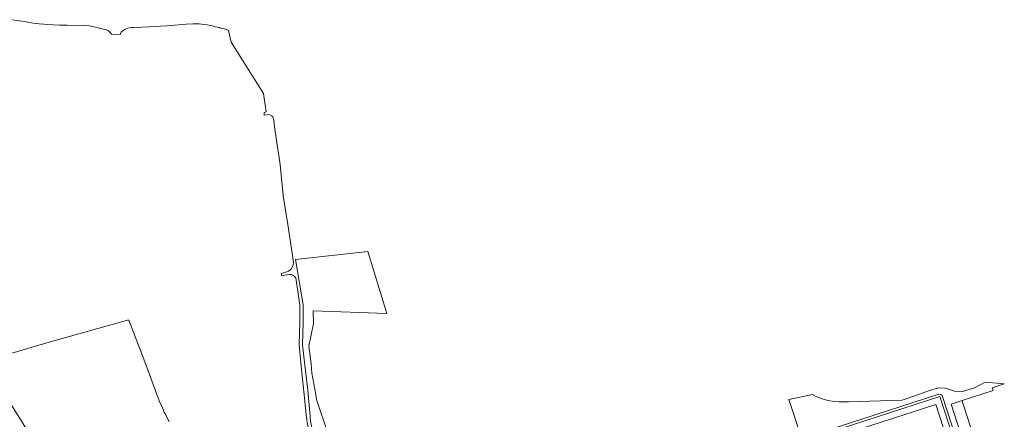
# Model space of a CAD drawing. Header units: metres. Extents: x 140853 to 145288, y 474558 to 480269.
# Tile 427 of 428: x 144064 to 144717, y 479984 to 480249. Entities that reach past the tile are written whole.
import ezdxf

# ---------------------------------------------------------------- set-up
doc = ezdxf.new("R2010")
doc.units = ezdxf.units.M
doc.header["$MEASUREMENT"] = 0
for name, color, linetype, lineweight in [('B-WE-GR-BEPLANTING_CULTUUR_BOSPLANTSOEN-G', 90, 'GR-PLANTSOEN', 18), ('B-WE-GR-BOS_GEMENGD-G', 40, 'Continuous', 13), ('B-WE-GR-GRAS_KRUIDENRIJK-G', 80, 'Continuous', 18), ('B-WE-VH-ONVERHARD-G', 252, 'Continuous', 18), ('B-WE-VH-VERHARDING_TEGEL-G', 252, 'Continuous', 18), ('B-WE-VH-VERHARDING_TEGEL_RUBBER-G', 252, 'Continuous', 18)]:
    doc.layers.add(name, color=color, linetype=linetype, lineweight=lineweight)
doc.linetypes.add('GR-PLANTSOEN', pattern='A,0,[179,NLCS.shx,S=2,R=0,X=0,Y=0],-4', length=4)

msp = doc.modelspace()

# ---------------------------------------------------------------- linework, layer by layer
at = {"layer": 'B-WE-GR-BEPLANTING_CULTUUR_BOSPLANTSOEN-G', "ltscale": 0.2, "flags": 128}
msp.add_lwpolyline([(144404.156, 479748.991), (144403.86, 479750), (144402.632, 479754.191), (144401.445, 479753.753), (144402.336, 479750), (144402.839, 479747.882), (144402.839, 479747.882, -0.4318485), (144398.398, 479742.22), (144398.398, 479742.22), (144383.873, 479739.532), (144375.138, 479738.781), (144374.026, 479738.065), (144373.808, 479737.925), (144364.199, 479737.528), (144312.106, 479738.407), (144308.766, 479742.652), (144308.345, 479750), (144307.613, 479764.591), (144303.978, 479792.498), (144287.239, 479848.955), (144274.671, 479891.437), (144275.113, 479910.585), (144275.554, 479929.732), (144275.823, 479944.678), (144268.731, 479973.743), (144261.07, 479996.734), (144260.501, 480000), (144258.013, 480014.276), (144257.478, 480020.411), (144255.965, 480032.145), (144259.008, 480047.171), (144258.872, 480055.636), (144307.642, 480053.879), (144295.002, 480094.804), (144247.176, 480089.64), (144252.261, 480059.574), (144252.251, 480048.177), (144251.79, 480033.062), (144253.204, 480019.45), (144255.26, 480003.053), (144255.523, 480000), (144256.739, 479985.869), (144256.739, 479985.869, 0.0300776), (144257.649, 479979.549), (144257.649, 479979.549, 0.0300166), (144259.312, 479973.385), (144259.312, 479973.385), (144267.197, 479953.889), (144267.197, 479953.889, -0.0605313), (144270.197, 479942.323), (144270.197, 479942.323), (144270.928, 479936.783), (144270.928, 479936.783, 0.0256941), (144272.053, 479927.87), (144272.053, 479927.87), (144273.583, 479905.708), (144273.583, 479905.708, -0.2114019), (144270.332, 479897.386), (144270.332, 479897.386), (144268.714, 479899.02), (144268.201, 479898.512), (144268.507, 479895.579), (144270.279, 479878.636), (144277.239, 479852.262), (144288.952, 479816.912), (144294.251, 479802.376), (144295.762, 479797.778), (144297.926, 479791.631), (144298.278, 479790.732), (144299.186, 479786.933), (144300.148, 479781.834), (144301.513, 479775.535), (144302.174, 479770.084), (144302.402, 479757.482), (144302.485, 479750), (144302.466, 479748.779), (144302.308, 479738.593), (144302.281, 479736.86), (144304.479, 479736.749), (144305.692, 479736.669), (144309.224, 479736.435), (144316.588, 479736.497), (144332.681, 479736.77), (144354.463, 479736.812), (144360.813, 479736.773), (144366.977, 479736.764), (144370.024, 479736.778), (144374.755, 479737.114), (144379.836, 479737.649), (144383.197, 479738.114), (144392.586, 479739.765), (144392.586, 479739.765, -0.0190342), (144402.249, 479741.003), (144402.249, 479741.003, 0.278454), (144404.237, 479743.353), (144404.237, 479743.353), (144404.611, 479745.675), (144404.611, 479745.675, 0.0895352), (144404.156, 479748.991)], format="xyb", close=True, dxfattribs=at)
at = {"layer": 'B-WE-GR-BOS_GEMENGD-G', "ltscale": 0.2, "flags": 128}
msp.add_lwpolyline([(144256.936, 479973.434, -0.0601923), (144254.246, 479986.489), (144254.246, 479986.489), (144252.788, 480000), (144252.106, 480006.323), (144251.042, 480016.559), (144249.466, 480033.037), (144249.949, 480048.274), (144249.94, 480059.407), (144247.231, 480077.486), (144247.231, 480077.486, 0.2390525), (144242.918, 480079.707), (144242.918, 480079.707), (144241.179, 480079.368), (144237.936, 480078.735), (144237.63, 480080.305), (144240.671, 480081.205), (144242.527, 480081.754), (144242.527, 480081.754, 0.2546762), (144245.755, 480087.897), (144245.755, 480087.897), (144242.089, 480112.767), (144238.908, 480132.106), (144236.986, 480152.647), (144233.685, 480174.447), (144232.572, 480183.01), (144232.572, 480183.01, 0.3192329), (144229.413, 480185.659), (144229.413, 480185.659), (144228.049, 480185.534), (144226.411, 480185.383), (144226.255, 480187.076), (144227.767, 480187.433), (144227.767, 480187.433), (144225.953, 480199.666), (144204.444, 480233.655), (144202.742, 480241.54), (144200.828, 480242.344), (144199.877, 480242.643), (144197.018, 480243.317), (144196.726, 480243.386), (144193.825, 480243.931), (144192.123, 480244.427), (144190.422, 480244.824), (144188.722, 480245.121), (144186.271, 480245.466), (144184.77, 480245.663), (144183.22, 480245.86), (144181.72, 480245.907), (144179.27, 480245.852), (144174.719, 480245.643), (144172.219, 480245.488), (144161.969, 480244.617), (144157.469, 480244.258), (144154.92, 480244.053), (144145.368, 480243.634), (144139.519, 480243.373), (144139.519, 480243.373, 0.1114939), (144134.819, 480242.513), (144134.819, 480242.513, 0.0751647), (144132.072, 480240.807), (144132.072, 480240.807), (144131.473, 480240.256), (144131.173, 480239.555), (144131.025, 480238.805), (144125.224, 480238.943), (144124.423, 480239.992), (144123.32, 480240.99), (144123.32, 480240.99, 0.0840153), (144121.118, 480242.085), (144121.118, 480242.085), (144119.767, 480242.384), (144116.416, 480243.277), (144111.613, 480244.417), (144110.263, 480244.515), (144106.661, 480244.658), (144095.71, 480245.036), (144090.759, 480245.076), (144086.508, 480245.218), (144082.557, 480245.41), (144080.407, 480245.555), (144077.256, 480245.849), (144073.254, 480246.392), (144069.853, 480246.885), (144064.501, 480247.875), (144059.648, 480248.615)], format="xyb", dxfattribs=at)
msp.add_lwpolyline([(144037.99, 480021.362), (144083.773, 480034.756), (144135.854, 480049.414), (144136.554, 480049.465), (144143.688, 480030.924), (144148.511, 480018.281), (144155.251, 480000), (144156.521, 479996.556), (144157.025, 479995.408), (144158.884, 479991.211), (144160.141, 479988.312), (144161.297, 479986.065), (144163.305, 479981.867)], dxfattribs=at)
at = {"layer": 'B-WE-GR-GRAS_KRUIDENRIJK-G', "ltscale": 0.2, "flags": 128}
msp.add_lwpolyline([(144698.592, 479940.903), (144681.607, 479993.649), (144688.805, 479996.002), (144709.382, 480002.629), (144708.783, 480004.559), (144716.816, 480007.115), (144704.195, 480008.248), (144697.097, 480004.416), (144689.144, 480002.068), (144683.721, 480002.317), (144678.046, 480004.246), (144673.207, 480004.406), (144667.293, 480002.741), (144657.441, 479999.166), (144649.754, 479996.432), (144648.906, 479996.406), (144613.577, 479995.321), (144613.577, 479995.321, -0.1507985), (144589.738, 480000), (144589.738, 480000), (144574.079, 479996.77), (144605.397, 479901.807)], format="xyb", dxfattribs=at)
msp.add_lwpolyline([(144598.518, 479975.965), (144672.841, 480000), (144673.698, 480000.277), (144674.4, 480000), (144674.986, 479999.769), (144675.631, 479999.514), (144694.981, 479939.692)], dxfattribs=at)
at = {"layer": 'B-WE-VH-ONVERHARD-G', "ltscale": 0.2, "flags": 128}
msp.add_lwpolyline([(144081.107, 479957.137), (144050.627, 480005.715)], dxfattribs=at)
at = {"layer": 'B-WE-VH-VERHARDING_TEGEL-G', "ltscale": 0.2, "flags": 128}
for points in [[(144694.981, 479939.692), (144675.631, 479999.514), (144674.986, 479999.769), (144674.4, 480000), (144673.698, 480000.277), (144672.841, 480000), (144598.518, 479975.965)], [(144706.105, 479942.277), (144689.7, 479992.972), (144689.145, 479994.852), (144688.805, 479996.002), (144681.607, 479993.649), (144698.592, 479940.903)]]:
    msp.add_lwpolyline(points, dxfattribs=at)
msp.add_lwpolyline([(144702.964, 479909.714), (144708.786, 479891.712), (144635.23, 479868.061), (144626.872, 479893.847), (144623.151, 479905.328), (144621.536, 479910.27), (144614.205, 479932.701), (144612.646, 479937.696), (144600.567, 479974.943), (144674.175, 479998.722), (144702.964, 479909.714)], close=True, dxfattribs=at)
at = {"layer": 'B-WE-VH-VERHARDING_TEGEL_RUBBER-G', "ltscale": 0.2, "flags": 128}
for points in [[(144626.872, 479893.847), (144635.23, 479868.061), (144708.786, 479891.712), (144702.964, 479909.714), (144674.175, 479998.722), (144600.567, 479974.943), (144612.646, 479937.696), (144614.205, 479932.701), (144621.536, 479910.27), (144623.151, 479905.328), (144626.872, 479893.847)], [(144698.9, 479908.866), (144703.553, 479894.511), (144637.872, 479873.265), (144630.934, 479894.694), (144605.824, 479972.242), (144671.476, 479993.475), (144698.9, 479908.866)]]:
    msp.add_lwpolyline(points, close=True, dxfattribs=at)

doc.saveas('drawing.dxf')
